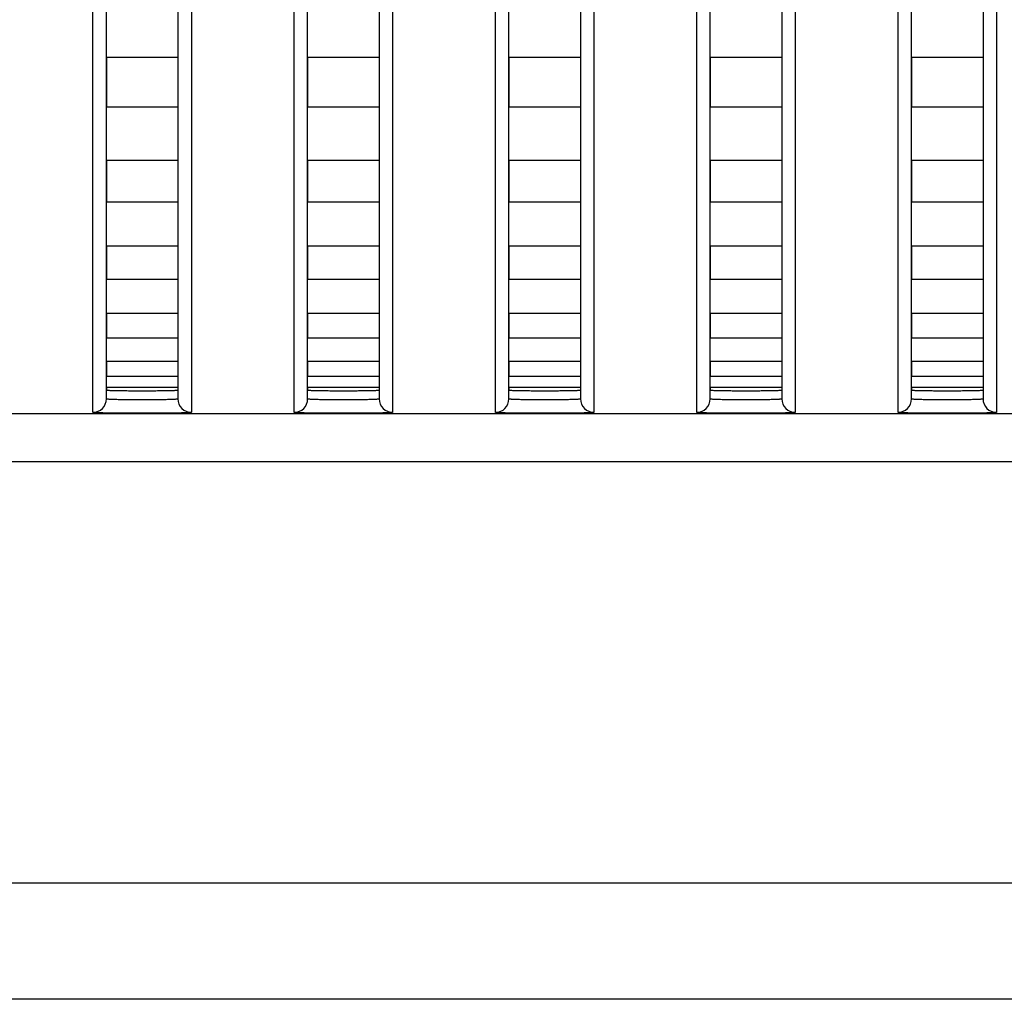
# Model space of a CAD drawing. Header units: millimetres. Extents: x -6054 to 364, y -1866 to 3094.
# Tile 325 of 360: x -3421 to -3399, y 1471 to 1493. Entities that reach past the tile are written whole.
import ezdxf

# ---------------------------------------------------------------- set-up
doc = ezdxf.new("R2010")
doc.units = ezdxf.units.MM
doc.header["$LTSCALE"] = 65.395
doc.layers.get('0').update_dxf_attribs({"linetype": 'CONTINUOUS'})

msp = doc.modelspace()

# ---------------------------------------------------------------- linework, layer by layer
at = {"linetype": 'Continuous'}
for p, q in [((-3419.223, 1484.478), (-3419.223, 1514.359)), ((-3417.623, 1514.359), (-3417.623, 1484.478)), ((-3414.723, 1484.478), (-3414.723, 1514.359)), ((-3413.123, 1514.359), (-3413.123, 1484.478)), ((-3410.223, 1484.478), (-3410.223, 1514.359)), ((-3408.623, 1514.359), (-3408.623, 1484.478)), ((-3405.723, 1484.478), (-3405.723, 1514.359)), ((-3404.123, 1514.359), (-3404.123, 1484.478)), ((-3401.223, 1484.478), (-3401.223, 1514.359)), ((-3399.623, 1514.359), (-3399.623, 1484.478)), ((-3419.523, 1484.178), (-3419.523, 1513.867)), ((-3417.323, 1513.867), (-3417.323, 1484.178)), ((-3415.023, 1484.178), (-3415.023, 1513.867)), ((-3412.823, 1513.867), (-3412.823, 1484.178)), ((-3410.523, 1484.178), (-3410.523, 1513.867)), ((-3408.323, 1513.867), (-3408.323, 1484.178)), ((-3406.023, 1484.178), (-3406.023, 1513.867)), ((-3403.823, 1513.867), (-3403.823, 1484.178)), ((-3401.523, 1484.178), (-3401.523, 1513.867)), ((-3399.323, 1513.867), (-3399.323, 1484.178)), ((-3417.623, 1492.112), (-3419.223, 1492.112)), ((-3417.623, 1492.112), (-3419.223, 1492.112)), ((-3419.223, 1492.112), (-3419.223, 1491.001)), ((-3419.223, 1492.112), (-3419.223, 1491.001)), ((-3417.623, 1492.112), (-3417.623, 1491.001)), ((-3417.623, 1492.112), (-3417.623, 1491.001)), ((-3413.123, 1492.112), (-3414.723, 1492.112)), ((-3413.123, 1492.112), (-3414.723, 1492.112)), ((-3414.723, 1492.112), (-3414.723, 1491.001)), ((-3414.723, 1492.112), (-3414.723, 1491.001)), ((-3413.123, 1492.112), (-3413.123, 1491.001)), ((-3413.123, 1492.112), (-3413.123, 1491.001)), ((-3408.623, 1492.112), (-3410.223, 1492.112)), ((-3408.623, 1492.112), (-3410.223, 1492.112)), ((-3410.223, 1492.112), (-3410.223, 1491.001)), ((-3410.223, 1492.112), (-3410.223, 1491.001)), ((-3408.623, 1492.112), (-3408.623, 1491.001)), ((-3408.623, 1492.112), (-3408.623, 1491.001)), ((-3404.123, 1492.112), (-3405.723, 1492.112)), ((-3404.123, 1492.112), (-3405.723, 1492.112)), ((-3405.723, 1492.112), (-3405.723, 1491.001)), ((-3405.723, 1492.112), (-3405.723, 1491.001)), ((-3404.123, 1492.112), (-3404.123, 1491.001)), ((-3404.123, 1492.112), (-3404.123, 1491.001)), ((-3399.623, 1492.112), (-3401.223, 1492.112)), ((-3399.623, 1492.112), (-3401.223, 1492.112)), ((-3401.223, 1492.112), (-3401.223, 1491.001)), ((-3401.223, 1492.112), (-3401.223, 1491.001)), ((-3399.623, 1492.112), (-3399.623, 1491.001)), ((-3399.623, 1492.112), (-3399.623, 1491.001)), ((-3417.623, 1491.001), (-3419.223, 1491.001)), ((-3417.623, 1491.001), (-3419.223, 1491.001)), ((-3413.123, 1491.001), (-3414.723, 1491.001)), ((-3413.123, 1491.001), (-3414.723, 1491.001)), ((-3408.623, 1491.001), (-3410.223, 1491.001)), ((-3408.623, 1491.001), (-3410.223, 1491.001)), ((-3404.123, 1491.001), (-3405.723, 1491.001)), ((-3404.123, 1491.001), (-3405.723, 1491.001)), ((-3399.623, 1491.001), (-3401.223, 1491.001)), ((-3399.623, 1491.001), (-3401.223, 1491.001)), ((-3417.623, 1489.808), (-3419.223, 1489.808)), ((-3417.623, 1489.808), (-3419.223, 1489.808)), ((-3419.223, 1489.808), (-3419.223, 1488.875)), ((-3419.223, 1489.808), (-3419.223, 1488.875)), ((-3417.623, 1489.808), (-3417.623, 1488.875)), ((-3417.623, 1489.808), (-3417.623, 1488.875)), ((-3413.123, 1489.808), (-3414.723, 1489.808)), ((-3413.123, 1489.808), (-3414.723, 1489.808)), ((-3414.723, 1489.808), (-3414.723, 1488.875)), ((-3414.723, 1489.808), (-3414.723, 1488.875)), ((-3413.123, 1489.808), (-3413.123, 1488.875)), ((-3413.123, 1489.808), (-3413.123, 1488.875)), ((-3408.623, 1489.808), (-3410.223, 1489.808)), ((-3408.623, 1489.808), (-3410.223, 1489.808)), ((-3410.223, 1489.808), (-3410.223, 1488.875)), ((-3410.223, 1489.808), (-3410.223, 1488.875)), ((-3408.623, 1489.808), (-3408.623, 1488.875)), ((-3408.623, 1489.808), (-3408.623, 1488.875)), ((-3404.123, 1489.808), (-3405.723, 1489.808)), ((-3404.123, 1489.808), (-3405.723, 1489.808)), ((-3405.723, 1489.808), (-3405.723, 1488.875)), ((-3405.723, 1489.808), (-3405.723, 1488.875)), ((-3404.123, 1489.808), (-3404.123, 1488.875)), ((-3404.123, 1489.808), (-3404.123, 1488.875)), ((-3399.623, 1489.808), (-3401.223, 1489.808)), ((-3399.623, 1489.808), (-3401.223, 1489.808)), ((-3401.223, 1489.808), (-3401.223, 1488.875)), ((-3401.223, 1489.808), (-3401.223, 1488.875)), ((-3399.623, 1489.808), (-3399.623, 1488.875)), ((-3399.623, 1489.808), (-3399.623, 1488.875)), ((-3417.623, 1488.875), (-3419.223, 1488.875)), ((-3417.623, 1488.875), (-3419.223, 1488.875)), ((-3413.123, 1488.875), (-3414.723, 1488.875)), ((-3413.123, 1488.875), (-3414.723, 1488.875)), ((-3408.623, 1488.875), (-3410.223, 1488.875)), ((-3408.623, 1488.875), (-3410.223, 1488.875)), ((-3404.123, 1488.875), (-3405.723, 1488.875)), ((-3404.123, 1488.875), (-3405.723, 1488.875)), ((-3399.623, 1488.875), (-3401.223, 1488.875)), ((-3399.623, 1488.875), (-3401.223, 1488.875)), ((-3417.623, 1487.894), (-3419.223, 1487.894)), ((-3417.623, 1487.894), (-3419.223, 1487.894)), ((-3419.223, 1487.894), (-3419.223, 1487.148)), ((-3419.223, 1487.894), (-3419.223, 1487.148)), ((-3417.623, 1487.894), (-3417.623, 1487.148)), ((-3417.623, 1487.894), (-3417.623, 1487.148)), ((-3413.123, 1487.894), (-3414.723, 1487.894)), ((-3413.123, 1487.894), (-3414.723, 1487.894)), ((-3414.723, 1487.894), (-3414.723, 1487.148)), ((-3414.723, 1487.894), (-3414.723, 1487.148)), ((-3413.123, 1487.894), (-3413.123, 1487.148)), ((-3413.123, 1487.894), (-3413.123, 1487.148)), ((-3408.623, 1487.894), (-3410.223, 1487.894)), ((-3408.623, 1487.894), (-3410.223, 1487.894)), ((-3410.223, 1487.894), (-3410.223, 1487.148)), ((-3410.223, 1487.894), (-3410.223, 1487.148)), ((-3408.623, 1487.894), (-3408.623, 1487.148)), ((-3408.623, 1487.894), (-3408.623, 1487.148)), ((-3404.123, 1487.894), (-3405.723, 1487.894)), ((-3404.123, 1487.894), (-3405.723, 1487.894)), ((-3405.723, 1487.894), (-3405.723, 1487.148)), ((-3405.723, 1487.894), (-3405.723, 1487.148)), ((-3404.123, 1487.894), (-3404.123, 1487.148)), ((-3404.123, 1487.894), (-3404.123, 1487.148)), ((-3399.623, 1487.894), (-3401.223, 1487.894)), ((-3399.623, 1487.894), (-3401.223, 1487.894)), ((-3401.223, 1487.894), (-3401.223, 1487.148)), ((-3401.223, 1487.894), (-3401.223, 1487.148)), ((-3399.623, 1487.894), (-3399.623, 1487.148)), ((-3399.623, 1487.894), (-3399.623, 1487.148)), ((-3417.623, 1487.148), (-3419.223, 1487.148)), ((-3417.623, 1487.148), (-3419.223, 1487.148)), ((-3413.123, 1487.148), (-3414.723, 1487.148)), ((-3413.123, 1487.148), (-3414.723, 1487.148)), ((-3408.623, 1487.148), (-3410.223, 1487.148)), ((-3408.623, 1487.148), (-3410.223, 1487.148)), ((-3404.123, 1487.148), (-3405.723, 1487.148)), ((-3404.123, 1487.148), (-3405.723, 1487.148)), ((-3399.623, 1487.148), (-3401.223, 1487.148)), ((-3399.623, 1487.148), (-3401.223, 1487.148)), ((-3417.623, 1486.389), (-3419.223, 1486.389)), ((-3417.623, 1486.389), (-3419.223, 1486.389)), ((-3419.223, 1486.389), (-3419.223, 1485.837)), ((-3419.223, 1486.389), (-3419.223, 1485.837)), ((-3417.623, 1486.389), (-3417.623, 1485.837)), ((-3417.623, 1486.389), (-3417.623, 1485.837)), ((-3413.123, 1486.389), (-3414.723, 1486.389)), ((-3413.123, 1486.389), (-3414.723, 1486.389)), ((-3414.723, 1486.389), (-3414.723, 1485.837)), ((-3414.723, 1486.389), (-3414.723, 1485.837)), ((-3413.123, 1486.389), (-3413.123, 1485.837)), ((-3413.123, 1486.389), (-3413.123, 1485.837)), ((-3408.623, 1486.389), (-3410.223, 1486.389)), ((-3408.623, 1486.389), (-3410.223, 1486.389)), ((-3410.223, 1486.389), (-3410.223, 1485.837)), ((-3410.223, 1486.389), (-3410.223, 1485.837)), ((-3408.623, 1486.389), (-3408.623, 1485.837)), ((-3408.623, 1486.389), (-3408.623, 1485.837)), ((-3404.123, 1486.389), (-3405.723, 1486.389)), ((-3404.123, 1486.389), (-3405.723, 1486.389)), ((-3405.723, 1486.389), (-3405.723, 1485.837)), ((-3405.723, 1486.389), (-3405.723, 1485.837)), ((-3404.123, 1486.389), (-3404.123, 1485.837)), ((-3404.123, 1486.389), (-3404.123, 1485.837)), ((-3399.623, 1486.389), (-3401.223, 1486.389)), ((-3399.623, 1486.389), (-3401.223, 1486.389)), ((-3401.223, 1486.389), (-3401.223, 1485.837)), ((-3401.223, 1486.389), (-3401.223, 1485.837)), ((-3399.623, 1486.389), (-3399.623, 1485.837)), ((-3399.623, 1486.389), (-3399.623, 1485.837)), ((-3417.623, 1485.837), (-3419.223, 1485.837)), ((-3417.623, 1485.837), (-3419.223, 1485.837)), ((-3413.123, 1485.837), (-3414.723, 1485.837)), ((-3413.123, 1485.837), (-3414.723, 1485.837)), ((-3408.623, 1485.837), (-3410.223, 1485.837)), ((-3408.623, 1485.837), (-3410.223, 1485.837)), ((-3404.123, 1485.837), (-3405.723, 1485.837)), ((-3404.123, 1485.837), (-3405.723, 1485.837)), ((-3399.623, 1485.837), (-3401.223, 1485.837)), ((-3399.623, 1485.837), (-3401.223, 1485.837)), ((-3417.623, 1485.315), (-3419.223, 1485.315)), ((-3417.623, 1485.315), (-3419.223, 1485.315)), ((-3419.223, 1485.315), (-3419.223, 1484.98)), ((-3419.223, 1485.315), (-3419.223, 1484.98)), ((-3417.623, 1485.315), (-3417.623, 1484.98)), ((-3417.623, 1485.315), (-3417.623, 1484.98)), ((-3413.123, 1485.315), (-3414.723, 1485.315)), ((-3413.123, 1485.315), (-3414.723, 1485.315)), ((-3414.723, 1485.315), (-3414.723, 1484.98)), ((-3414.723, 1485.315), (-3414.723, 1484.98)), ((-3413.123, 1485.315), (-3413.123, 1484.98)), ((-3413.123, 1485.315), (-3413.123, 1484.98)), ((-3408.623, 1485.315), (-3410.223, 1485.315)), ((-3408.623, 1485.315), (-3410.223, 1485.315)), ((-3410.223, 1485.315), (-3410.223, 1484.98)), ((-3410.223, 1485.315), (-3410.223, 1484.98)), ((-3408.623, 1485.315), (-3408.623, 1484.98)), ((-3408.623, 1485.315), (-3408.623, 1484.98)), ((-3404.123, 1485.315), (-3405.723, 1485.315)), ((-3404.123, 1485.315), (-3405.723, 1485.315)), ((-3405.723, 1485.315), (-3405.723, 1484.98)), ((-3405.723, 1485.315), (-3405.723, 1484.98)), ((-3404.123, 1485.315), (-3404.123, 1484.98)), ((-3404.123, 1485.315), (-3404.123, 1484.98)), ((-3399.623, 1485.315), (-3401.223, 1485.315)), ((-3399.623, 1485.315), (-3401.223, 1485.315)), ((-3401.223, 1485.315), (-3401.223, 1484.98)), ((-3401.223, 1485.315), (-3401.223, 1484.98)), ((-3399.623, 1485.315), (-3399.623, 1484.98)), ((-3399.623, 1485.315), (-3399.623, 1484.98)), ((-3417.623, 1484.98), (-3419.223, 1484.98)), ((-3417.623, 1484.98), (-3419.223, 1484.98)), ((-3413.123, 1484.98), (-3414.723, 1484.98)), ((-3413.123, 1484.98), (-3414.723, 1484.98)), ((-3408.623, 1484.98), (-3410.223, 1484.98)), ((-3408.623, 1484.98), (-3410.223, 1484.98)), ((-3404.123, 1484.98), (-3405.723, 1484.98)), ((-3404.123, 1484.98), (-3405.723, 1484.98)), ((-3399.623, 1484.98), (-3401.223, 1484.98)), ((-3399.623, 1484.98), (-3401.223, 1484.98)), ((-3417.623, 1484.731), (-3419.223, 1484.731)), ((-3417.623, 1484.731), (-3419.223, 1484.731)), ((-3419.223, 1484.731), (-3419.223, 1484.678)), ((-3419.223, 1484.731), (-3419.223, 1484.678)), ((-3417.623, 1484.731), (-3417.623, 1484.678)), ((-3417.623, 1484.731), (-3417.623, 1484.678)), ((-3413.123, 1484.731), (-3414.723, 1484.731)), ((-3413.123, 1484.731), (-3414.723, 1484.731)), ((-3414.723, 1484.731), (-3414.723, 1484.678)), ((-3414.723, 1484.731), (-3414.723, 1484.678)), ((-3413.123, 1484.731), (-3413.123, 1484.678)), ((-3413.123, 1484.731), (-3413.123, 1484.678)), ((-3408.623, 1484.731), (-3410.223, 1484.731)), ((-3408.623, 1484.731), (-3410.223, 1484.731)), ((-3410.223, 1484.731), (-3410.223, 1484.678)), ((-3410.223, 1484.731), (-3410.223, 1484.678)), ((-3408.623, 1484.731), (-3408.623, 1484.678)), ((-3408.623, 1484.731), (-3408.623, 1484.678)), ((-3404.123, 1484.731), (-3405.723, 1484.731)), ((-3404.123, 1484.731), (-3405.723, 1484.731)), ((-3405.723, 1484.731), (-3405.723, 1484.678)), ((-3405.723, 1484.731), (-3405.723, 1484.678)), ((-3404.123, 1484.731), (-3404.123, 1484.678)), ((-3404.123, 1484.731), (-3404.123, 1484.678)), ((-3399.623, 1484.731), (-3401.223, 1484.731)), ((-3399.623, 1484.731), (-3401.223, 1484.731)), ((-3401.223, 1484.731), (-3401.223, 1484.678)), ((-3401.223, 1484.731), (-3401.223, 1484.678)), ((-3399.623, 1484.731), (-3399.623, 1484.678)), ((-3399.623, 1484.731), (-3399.623, 1484.678)), ((-4432.673, 1484.154), (-3353.673, 1484.154)), ((-3342.59, 1483.071), (-3436.595, 1483.071)), ((-3398.973, 1473.648), (-3434.07, 1473.648)), ((-3398.973, 1471.054), (-3434.07, 1471.054))]:
    msp.add_line(p, q, dxfattribs=at)
for centre, start, end in [((-3419.523, 1484.478), 269.9896, 359.9896), ((-3417.323, 1484.478), 180.0104, 270.0104), ((-3415.023, 1484.478), 269.9896, 359.9896), ((-3412.823, 1484.478), 180.0104, 270.0104), ((-3410.523, 1484.478), 269.9896, 359.9896), ((-3408.323, 1484.478), 180.0104, 270.0104), ((-3406.023, 1484.478), 269.9896, 359.9896), ((-3403.823, 1484.478), 180.0104, 270.0104), ((-3401.523, 1484.478), 269.9896, 359.9896), ((-3399.323, 1484.478), 180.0104, 270.0104)]:
    msp.add_arc(centre, 0.3, start, end, dxfattribs=at)
for points, knots in [([(-3419.223, 1484.678), (-3419.223, 1484.676), (-3419.216, 1484.675), (-3419.206, 1484.673), (-3419.186, 1484.672), (-3419.16, 1484.67), (-3419.126, 1484.668), (-3419.069, 1484.667), (-3418.982, 1484.665), (-3418.862, 1484.663), (-3418.725, 1484.662), (-3418.577, 1484.661), (-3418.423, 1484.661), (-3418.269, 1484.661), (-3418.121, 1484.662), (-3417.984, 1484.663), (-3417.865, 1484.665), (-3417.778, 1484.667), (-3417.72, 1484.668), (-3417.686, 1484.67), (-3417.66, 1484.672), (-3417.64, 1484.673), (-3417.631, 1484.675), (-3417.623, 1484.676), (-3417.623, 1484.678)], [0, 0, 0, 0, 0.002721, 0.01001, 0.021969, 0.038509, 0.059481, 0.084689, 0.146812, 0.222502, 0.308855, 0.402555, 0.5, 0.597445, 0.691145, 0.777498, 0.853188, 0.915311, 0.940519, 0.961491, 0.978031, 0.98999, 0.997279, 1, 1, 1, 1]), ([(-3419.223, 1484.678), (-3419.223, 1484.676), (-3419.216, 1484.675), (-3419.206, 1484.673), (-3419.186, 1484.672), (-3419.16, 1484.67), (-3419.126, 1484.668), (-3419.069, 1484.667), (-3418.982, 1484.665), (-3418.862, 1484.663), (-3418.725, 1484.662), (-3418.577, 1484.661), (-3418.423, 1484.661), (-3418.269, 1484.661), (-3418.121, 1484.662), (-3417.984, 1484.663), (-3417.865, 1484.665), (-3417.778, 1484.667), (-3417.72, 1484.668), (-3417.686, 1484.67), (-3417.66, 1484.672), (-3417.64, 1484.673), (-3417.631, 1484.675), (-3417.623, 1484.676), (-3417.623, 1484.678)], [0, 0, 0, 0, 0.002721, 0.01001, 0.021969, 0.038509, 0.059481, 0.084689, 0.146812, 0.222502, 0.308855, 0.402555, 0.5, 0.597445, 0.691145, 0.777498, 0.853188, 0.915311, 0.940519, 0.961491, 0.978031, 0.98999, 0.997279, 1, 1, 1, 1]), ([(-3419.223, 1484.678), (-3419.223, 1484.676), (-3419.216, 1484.675), (-3419.206, 1484.673), (-3419.186, 1484.672), (-3419.16, 1484.67), (-3419.126, 1484.668), (-3419.069, 1484.667), (-3418.982, 1484.665), (-3418.862, 1484.663), (-3418.725, 1484.662), (-3418.577, 1484.661), (-3418.423, 1484.661), (-3418.269, 1484.661), (-3418.121, 1484.662), (-3417.984, 1484.663), (-3417.865, 1484.665), (-3417.778, 1484.667), (-3417.72, 1484.668), (-3417.686, 1484.67), (-3417.66, 1484.672), (-3417.64, 1484.673), (-3417.631, 1484.675), (-3417.623, 1484.676), (-3417.623, 1484.678)], [0, 0, 0, 0, 0.002721, 0.01001, 0.021969, 0.038509, 0.059481, 0.084689, 0.146812, 0.222502, 0.308855, 0.402555, 0.5, 0.597445, 0.691145, 0.777498, 0.853188, 0.915311, 0.940519, 0.961491, 0.978031, 0.98999, 0.997279, 1, 1, 1, 1]), ([(-3414.723, 1484.678), (-3414.723, 1484.676), (-3414.716, 1484.675), (-3414.706, 1484.673), (-3414.686, 1484.672), (-3414.66, 1484.67), (-3414.626, 1484.668), (-3414.569, 1484.667), (-3414.482, 1484.665), (-3414.362, 1484.663), (-3414.225, 1484.662), (-3414.077, 1484.661), (-3413.923, 1484.661), (-3413.769, 1484.661), (-3413.621, 1484.662), (-3413.484, 1484.663), (-3413.365, 1484.665), (-3413.278, 1484.667), (-3413.22, 1484.668), (-3413.186, 1484.67), (-3413.16, 1484.672), (-3413.14, 1484.673), (-3413.131, 1484.675), (-3413.123, 1484.676), (-3413.123, 1484.678)], [0, 0, 0, 0, 0.002721, 0.01001, 0.021969, 0.038509, 0.059481, 0.084689, 0.146812, 0.222502, 0.308855, 0.402555, 0.5, 0.597445, 0.691145, 0.777498, 0.853188, 0.915311, 0.940519, 0.961491, 0.978031, 0.98999, 0.997279, 1, 1, 1, 1]), ([(-3414.723, 1484.678), (-3414.723, 1484.676), (-3414.716, 1484.675), (-3414.706, 1484.673), (-3414.686, 1484.672), (-3414.66, 1484.67), (-3414.626, 1484.668), (-3414.569, 1484.667), (-3414.482, 1484.665), (-3414.362, 1484.663), (-3414.225, 1484.662), (-3414.077, 1484.661), (-3413.923, 1484.661), (-3413.769, 1484.661), (-3413.621, 1484.662), (-3413.484, 1484.663), (-3413.365, 1484.665), (-3413.278, 1484.667), (-3413.22, 1484.668), (-3413.186, 1484.67), (-3413.16, 1484.672), (-3413.14, 1484.673), (-3413.131, 1484.675), (-3413.123, 1484.676), (-3413.123, 1484.678)], [0, 0, 0, 0, 0.002721, 0.01001, 0.021969, 0.038509, 0.059481, 0.084689, 0.146812, 0.222502, 0.308855, 0.402555, 0.5, 0.597445, 0.691145, 0.777498, 0.853188, 0.915311, 0.940519, 0.961491, 0.978031, 0.98999, 0.997279, 1, 1, 1, 1]), ([(-3414.723, 1484.678), (-3414.723, 1484.676), (-3414.716, 1484.675), (-3414.706, 1484.673), (-3414.686, 1484.672), (-3414.66, 1484.67), (-3414.626, 1484.668), (-3414.569, 1484.667), (-3414.482, 1484.665), (-3414.362, 1484.663), (-3414.225, 1484.662), (-3414.077, 1484.661), (-3413.923, 1484.661), (-3413.769, 1484.661), (-3413.621, 1484.662), (-3413.484, 1484.663), (-3413.365, 1484.665), (-3413.278, 1484.667), (-3413.22, 1484.668), (-3413.186, 1484.67), (-3413.16, 1484.672), (-3413.14, 1484.673), (-3413.131, 1484.675), (-3413.123, 1484.676), (-3413.123, 1484.678)], [0, 0, 0, 0, 0.002721, 0.01001, 0.021969, 0.038509, 0.059481, 0.084689, 0.146812, 0.222502, 0.308855, 0.402555, 0.5, 0.597445, 0.691145, 0.777498, 0.853188, 0.915311, 0.940519, 0.961491, 0.978031, 0.98999, 0.997279, 1, 1, 1, 1]), ([(-3410.223, 1484.678), (-3410.223, 1484.676), (-3410.216, 1484.675), (-3410.206, 1484.673), (-3410.186, 1484.672), (-3410.16, 1484.67), (-3410.126, 1484.668), (-3410.069, 1484.667), (-3409.982, 1484.665), (-3409.862, 1484.663), (-3409.725, 1484.662), (-3409.577, 1484.661), (-3409.423, 1484.661), (-3409.269, 1484.661), (-3409.121, 1484.662), (-3408.984, 1484.663), (-3408.865, 1484.665), (-3408.778, 1484.667), (-3408.72, 1484.668), (-3408.686, 1484.67), (-3408.66, 1484.672), (-3408.64, 1484.673), (-3408.631, 1484.675), (-3408.623, 1484.676), (-3408.623, 1484.678)], [0, 0, 0, 0, 0.002721, 0.01001, 0.021969, 0.038509, 0.059481, 0.084689, 0.146812, 0.222502, 0.308855, 0.402555, 0.5, 0.597445, 0.691145, 0.777498, 0.853188, 0.915311, 0.940519, 0.961491, 0.978031, 0.98999, 0.997279, 1, 1, 1, 1]), ([(-3410.223, 1484.678), (-3410.223, 1484.676), (-3410.216, 1484.675), (-3410.206, 1484.673), (-3410.186, 1484.672), (-3410.16, 1484.67), (-3410.126, 1484.668), (-3410.069, 1484.667), (-3409.982, 1484.665), (-3409.862, 1484.663), (-3409.725, 1484.662), (-3409.577, 1484.661), (-3409.423, 1484.661), (-3409.269, 1484.661), (-3409.121, 1484.662), (-3408.984, 1484.663), (-3408.865, 1484.665), (-3408.778, 1484.667), (-3408.72, 1484.668), (-3408.686, 1484.67), (-3408.66, 1484.672), (-3408.64, 1484.673), (-3408.631, 1484.675), (-3408.623, 1484.676), (-3408.623, 1484.678)], [0, 0, 0, 0, 0.002721, 0.01001, 0.021969, 0.038509, 0.059481, 0.084689, 0.146812, 0.222502, 0.308855, 0.402555, 0.5, 0.597445, 0.691145, 0.777498, 0.853188, 0.915311, 0.940519, 0.961491, 0.978031, 0.98999, 0.997279, 1, 1, 1, 1]), ([(-3410.223, 1484.678), (-3410.223, 1484.676), (-3410.216, 1484.675), (-3410.206, 1484.673), (-3410.186, 1484.672), (-3410.16, 1484.67), (-3410.126, 1484.668), (-3410.069, 1484.667), (-3409.982, 1484.665), (-3409.862, 1484.663), (-3409.725, 1484.662), (-3409.577, 1484.661), (-3409.423, 1484.661), (-3409.269, 1484.661), (-3409.121, 1484.662), (-3408.984, 1484.663), (-3408.865, 1484.665), (-3408.778, 1484.667), (-3408.72, 1484.668), (-3408.686, 1484.67), (-3408.66, 1484.672), (-3408.64, 1484.673), (-3408.631, 1484.675), (-3408.623, 1484.676), (-3408.623, 1484.678)], [0, 0, 0, 0, 0.002721, 0.01001, 0.021969, 0.038509, 0.059481, 0.084689, 0.146812, 0.222502, 0.308855, 0.402555, 0.5, 0.597445, 0.691145, 0.777498, 0.853188, 0.915311, 0.940519, 0.961491, 0.978031, 0.98999, 0.997279, 1, 1, 1, 1]), ([(-3405.723, 1484.678), (-3405.723, 1484.676), (-3405.716, 1484.675), (-3405.706, 1484.673), (-3405.686, 1484.672), (-3405.66, 1484.67), (-3405.626, 1484.668), (-3405.569, 1484.667), (-3405.482, 1484.665), (-3405.362, 1484.663), (-3405.225, 1484.662), (-3405.077, 1484.661), (-3404.923, 1484.661), (-3404.769, 1484.661), (-3404.621, 1484.662), (-3404.484, 1484.663), (-3404.365, 1484.665), (-3404.278, 1484.667), (-3404.22, 1484.668), (-3404.186, 1484.67), (-3404.16, 1484.672), (-3404.14, 1484.673), (-3404.131, 1484.675), (-3404.123, 1484.676), (-3404.123, 1484.678)], [0, 0, 0, 0, 0.002721, 0.01001, 0.021969, 0.038509, 0.059481, 0.084689, 0.146812, 0.222502, 0.308855, 0.402555, 0.5, 0.597445, 0.691145, 0.777498, 0.853188, 0.915311, 0.940519, 0.961491, 0.978031, 0.98999, 0.997279, 1, 1, 1, 1]), ([(-3405.723, 1484.678), (-3405.723, 1484.676), (-3405.716, 1484.675), (-3405.706, 1484.673), (-3405.686, 1484.672), (-3405.66, 1484.67), (-3405.626, 1484.668), (-3405.569, 1484.667), (-3405.482, 1484.665), (-3405.362, 1484.663), (-3405.225, 1484.662), (-3405.077, 1484.661), (-3404.923, 1484.661), (-3404.769, 1484.661), (-3404.621, 1484.662), (-3404.484, 1484.663), (-3404.365, 1484.665), (-3404.278, 1484.667), (-3404.22, 1484.668), (-3404.186, 1484.67), (-3404.16, 1484.672), (-3404.14, 1484.673), (-3404.131, 1484.675), (-3404.123, 1484.676), (-3404.123, 1484.678)], [0, 0, 0, 0, 0.002721, 0.01001, 0.021969, 0.038509, 0.059481, 0.084689, 0.146812, 0.222502, 0.308855, 0.402555, 0.5, 0.597445, 0.691145, 0.777498, 0.853188, 0.915311, 0.940519, 0.961491, 0.978031, 0.98999, 0.997279, 1, 1, 1, 1]), ([(-3405.723, 1484.678), (-3405.723, 1484.676), (-3405.716, 1484.675), (-3405.706, 1484.673), (-3405.686, 1484.672), (-3405.66, 1484.67), (-3405.626, 1484.668), (-3405.569, 1484.667), (-3405.482, 1484.665), (-3405.362, 1484.663), (-3405.225, 1484.662), (-3405.077, 1484.661), (-3404.923, 1484.661), (-3404.769, 1484.661), (-3404.621, 1484.662), (-3404.484, 1484.663), (-3404.365, 1484.665), (-3404.278, 1484.667), (-3404.22, 1484.668), (-3404.186, 1484.67), (-3404.16, 1484.672), (-3404.14, 1484.673), (-3404.131, 1484.675), (-3404.123, 1484.676), (-3404.123, 1484.678)], [0, 0, 0, 0, 0.002721, 0.01001, 0.021969, 0.038509, 0.059481, 0.084689, 0.146812, 0.222502, 0.308855, 0.402555, 0.5, 0.597445, 0.691145, 0.777498, 0.853188, 0.915311, 0.940519, 0.961491, 0.978031, 0.98999, 0.997279, 1, 1, 1, 1]), ([(-3401.223, 1484.678), (-3401.223, 1484.676), (-3401.216, 1484.675), (-3401.206, 1484.673), (-3401.186, 1484.672), (-3401.16, 1484.67), (-3401.126, 1484.668), (-3401.069, 1484.667), (-3400.982, 1484.665), (-3400.862, 1484.663), (-3400.725, 1484.662), (-3400.577, 1484.661), (-3400.423, 1484.661), (-3400.269, 1484.661), (-3400.121, 1484.662), (-3399.984, 1484.663), (-3399.865, 1484.665), (-3399.778, 1484.667), (-3399.72, 1484.668), (-3399.686, 1484.67), (-3399.66, 1484.672), (-3399.64, 1484.673), (-3399.631, 1484.675), (-3399.623, 1484.676), (-3399.623, 1484.678)], [0, 0, 0, 0, 0.002721, 0.01001, 0.021969, 0.038509, 0.059481, 0.084689, 0.146812, 0.222502, 0.308855, 0.402555, 0.5, 0.597445, 0.691145, 0.777498, 0.853188, 0.915311, 0.940519, 0.961491, 0.978031, 0.98999, 0.997279, 1, 1, 1, 1]), ([(-3401.223, 1484.678), (-3401.223, 1484.676), (-3401.216, 1484.675), (-3401.206, 1484.673), (-3401.186, 1484.672), (-3401.16, 1484.67), (-3401.126, 1484.668), (-3401.069, 1484.667), (-3400.982, 1484.665), (-3400.862, 1484.663), (-3400.725, 1484.662), (-3400.577, 1484.661), (-3400.423, 1484.661), (-3400.269, 1484.661), (-3400.121, 1484.662), (-3399.984, 1484.663), (-3399.865, 1484.665), (-3399.778, 1484.667), (-3399.72, 1484.668), (-3399.686, 1484.67), (-3399.66, 1484.672), (-3399.64, 1484.673), (-3399.631, 1484.675), (-3399.623, 1484.676), (-3399.623, 1484.678)], [0, 0, 0, 0, 0.002721, 0.01001, 0.021969, 0.038509, 0.059481, 0.084689, 0.146812, 0.222502, 0.308855, 0.402555, 0.5, 0.597445, 0.691145, 0.777498, 0.853188, 0.915311, 0.940519, 0.961491, 0.978031, 0.98999, 0.997279, 1, 1, 1, 1]), ([(-3401.223, 1484.678), (-3401.223, 1484.676), (-3401.216, 1484.675), (-3401.206, 1484.673), (-3401.186, 1484.672), (-3401.16, 1484.67), (-3401.126, 1484.668), (-3401.069, 1484.667), (-3400.982, 1484.665), (-3400.862, 1484.663), (-3400.725, 1484.662), (-3400.577, 1484.661), (-3400.423, 1484.661), (-3400.269, 1484.661), (-3400.121, 1484.662), (-3399.984, 1484.663), (-3399.865, 1484.665), (-3399.778, 1484.667), (-3399.72, 1484.668), (-3399.686, 1484.67), (-3399.66, 1484.672), (-3399.64, 1484.673), (-3399.631, 1484.675), (-3399.623, 1484.676), (-3399.623, 1484.678)], [0, 0, 0, 0, 0.002721, 0.01001, 0.021969, 0.038509, 0.059481, 0.084689, 0.146812, 0.222502, 0.308855, 0.402555, 0.5, 0.597445, 0.691145, 0.777498, 0.853188, 0.915311, 0.940519, 0.961491, 0.978031, 0.98999, 0.997279, 1, 1, 1, 1]), ([(-3417.623, 1484.478), (-3417.623, 1484.476), (-3417.63, 1484.474), (-3417.64, 1484.472), (-3417.66, 1484.47), (-3417.7, 1484.467), (-3417.767, 1484.464), (-3417.865, 1484.461), (-3417.984, 1484.459), (-3418.121, 1484.458), (-3418.269, 1484.457), (-3418.423, 1484.457), (-3418.577, 1484.457), (-3418.725, 1484.458), (-3418.862, 1484.459), (-3418.982, 1484.461), (-3419.08, 1484.464), (-3419.147, 1484.467), (-3419.186, 1484.47), (-3419.206, 1484.472), (-3419.216, 1484.474), (-3419.223, 1484.476), (-3419.223, 1484.478)], [0, 0, 0, 0, 0.002976, 0.01034, 0.022326, 0.038871, 0.085025, 0.147098, 0.222725, 0.309008, 0.402632, 0.499999, 0.597367, 0.690991, 0.777274, 0.852901, 0.914974, 0.961128, 0.977674, 0.98966, 0.997024, 1, 1, 1, 1]), ([(-3413.123, 1484.478), (-3413.123, 1484.476), (-3413.13, 1484.474), (-3413.14, 1484.472), (-3413.16, 1484.47), (-3413.2, 1484.467), (-3413.267, 1484.464), (-3413.365, 1484.461), (-3413.484, 1484.459), (-3413.621, 1484.458), (-3413.769, 1484.457), (-3413.923, 1484.457), (-3414.077, 1484.457), (-3414.225, 1484.458), (-3414.362, 1484.459), (-3414.482, 1484.461), (-3414.58, 1484.464), (-3414.647, 1484.467), (-3414.686, 1484.47), (-3414.706, 1484.472), (-3414.716, 1484.474), (-3414.723, 1484.476), (-3414.723, 1484.478)], [0, 0, 0, 0, 0.002976, 0.01034, 0.022326, 0.038871, 0.085025, 0.147098, 0.222725, 0.309008, 0.402632, 0.499999, 0.597367, 0.690991, 0.777274, 0.852901, 0.914974, 0.961128, 0.977674, 0.98966, 0.997024, 1, 1, 1, 1]), ([(-3408.623, 1484.478), (-3408.623, 1484.476), (-3408.63, 1484.474), (-3408.64, 1484.472), (-3408.66, 1484.47), (-3408.7, 1484.467), (-3408.767, 1484.464), (-3408.865, 1484.461), (-3408.984, 1484.459), (-3409.121, 1484.458), (-3409.269, 1484.457), (-3409.423, 1484.457), (-3409.577, 1484.457), (-3409.725, 1484.458), (-3409.862, 1484.459), (-3409.982, 1484.461), (-3410.08, 1484.464), (-3410.147, 1484.467), (-3410.186, 1484.47), (-3410.206, 1484.472), (-3410.216, 1484.474), (-3410.223, 1484.476), (-3410.223, 1484.478)], [0, 0, 0, 0, 0.002976, 0.01034, 0.022326, 0.038871, 0.085025, 0.147098, 0.222725, 0.309008, 0.402632, 0.499999, 0.597367, 0.690991, 0.777274, 0.852901, 0.914974, 0.961128, 0.977674, 0.98966, 0.997024, 1, 1, 1, 1]), ([(-3404.123, 1484.478), (-3404.123, 1484.476), (-3404.13, 1484.474), (-3404.14, 1484.472), (-3404.16, 1484.47), (-3404.2, 1484.467), (-3404.267, 1484.464), (-3404.365, 1484.461), (-3404.484, 1484.459), (-3404.621, 1484.458), (-3404.769, 1484.457), (-3404.923, 1484.457), (-3405.077, 1484.457), (-3405.225, 1484.458), (-3405.362, 1484.459), (-3405.482, 1484.461), (-3405.58, 1484.464), (-3405.647, 1484.467), (-3405.686, 1484.47), (-3405.706, 1484.472), (-3405.716, 1484.474), (-3405.723, 1484.476), (-3405.723, 1484.478)], [0, 0, 0, 0, 0.002976, 0.01034, 0.022326, 0.038871, 0.085025, 0.147098, 0.222725, 0.309008, 0.402632, 0.499999, 0.597367, 0.690991, 0.777274, 0.852901, 0.914974, 0.961128, 0.977674, 0.98966, 0.997024, 1, 1, 1, 1]), ([(-3399.623, 1484.478), (-3399.623, 1484.476), (-3399.63, 1484.474), (-3399.64, 1484.472), (-3399.66, 1484.47), (-3399.7, 1484.467), (-3399.767, 1484.464), (-3399.865, 1484.461), (-3399.984, 1484.459), (-3400.121, 1484.458), (-3400.269, 1484.457), (-3400.423, 1484.457), (-3400.577, 1484.457), (-3400.725, 1484.458), (-3400.862, 1484.459), (-3400.982, 1484.461), (-3401.08, 1484.464), (-3401.147, 1484.467), (-3401.186, 1484.47), (-3401.206, 1484.472), (-3401.216, 1484.474), (-3401.223, 1484.476), (-3401.223, 1484.478)], [0, 0, 0, 0, 0.002976, 0.01034, 0.022326, 0.038871, 0.085025, 0.147098, 0.222725, 0.309008, 0.402632, 0.499999, 0.597367, 0.690991, 0.777274, 0.852901, 0.914974, 0.961128, 0.977674, 0.98966, 0.997024, 1, 1, 1, 1]), ([(-3417.323, 1484.178), (-3417.323, 1484.176), (-3417.333, 1484.175), (-3417.346, 1484.172), (-3417.374, 1484.17), (-3417.41, 1484.168), (-3417.456, 1484.166), (-3417.535, 1484.163), (-3417.654, 1484.161), (-3417.819, 1484.159), (-3418.007, 1484.158), (-3418.211, 1484.157), (-3418.423, 1484.157), (-3418.635, 1484.157), (-3418.839, 1484.158), (-3419.027, 1484.159), (-3419.192, 1484.161), (-3419.311, 1484.163), (-3419.391, 1484.166), (-3419.437, 1484.168), (-3419.472, 1484.17), (-3419.5, 1484.172), (-3419.513, 1484.175), (-3419.523, 1484.176), (-3419.523, 1484.178)], [0, 0, 0, 0, 0.002716, 0.009974, 0.021884, 0.038363, 0.059267, 0.084407, 0.146421, 0.222076, 0.308492, 0.402345, 0.499999, 0.597653, 0.691507, 0.777923, 0.853578, 0.915592, 0.940732, 0.961637, 0.978116, 0.990026, 0.997284, 1, 1, 1, 1]), ([(-3412.823, 1484.178), (-3412.823, 1484.176), (-3412.833, 1484.175), (-3412.846, 1484.172), (-3412.874, 1484.17), (-3412.91, 1484.168), (-3412.956, 1484.166), (-3413.035, 1484.163), (-3413.154, 1484.161), (-3413.319, 1484.159), (-3413.507, 1484.158), (-3413.711, 1484.157), (-3413.923, 1484.157), (-3414.135, 1484.157), (-3414.339, 1484.158), (-3414.527, 1484.159), (-3414.692, 1484.161), (-3414.811, 1484.163), (-3414.891, 1484.166), (-3414.937, 1484.168), (-3414.972, 1484.17), (-3415, 1484.172), (-3415.013, 1484.175), (-3415.023, 1484.176), (-3415.023, 1484.178)], [0, 0, 0, 0, 0.002716, 0.009974, 0.021884, 0.038363, 0.059267, 0.084407, 0.146421, 0.222076, 0.308492, 0.402345, 0.499999, 0.597653, 0.691507, 0.777923, 0.853578, 0.915592, 0.940732, 0.961637, 0.978116, 0.990026, 0.997284, 1, 1, 1, 1]), ([(-3408.323, 1484.178), (-3408.323, 1484.176), (-3408.333, 1484.175), (-3408.346, 1484.172), (-3408.374, 1484.17), (-3408.41, 1484.168), (-3408.456, 1484.166), (-3408.535, 1484.163), (-3408.654, 1484.161), (-3408.819, 1484.159), (-3409.007, 1484.158), (-3409.211, 1484.157), (-3409.423, 1484.157), (-3409.635, 1484.157), (-3409.839, 1484.158), (-3410.027, 1484.159), (-3410.192, 1484.161), (-3410.311, 1484.163), (-3410.391, 1484.166), (-3410.437, 1484.168), (-3410.472, 1484.17), (-3410.5, 1484.172), (-3410.513, 1484.175), (-3410.523, 1484.176), (-3410.523, 1484.178)], [0, 0, 0, 0, 0.002716, 0.009974, 0.021884, 0.038363, 0.059267, 0.084407, 0.146421, 0.222076, 0.308492, 0.402345, 0.499999, 0.597653, 0.691507, 0.777923, 0.853578, 0.915592, 0.940732, 0.961637, 0.978116, 0.990026, 0.997284, 1, 1, 1, 1]), ([(-3403.823, 1484.178), (-3403.823, 1484.176), (-3403.833, 1484.175), (-3403.846, 1484.172), (-3403.874, 1484.17), (-3403.91, 1484.168), (-3403.956, 1484.166), (-3404.035, 1484.163), (-3404.154, 1484.161), (-3404.319, 1484.159), (-3404.507, 1484.158), (-3404.711, 1484.157), (-3404.923, 1484.157), (-3405.135, 1484.157), (-3405.339, 1484.158), (-3405.527, 1484.159), (-3405.692, 1484.161), (-3405.811, 1484.163), (-3405.891, 1484.166), (-3405.937, 1484.168), (-3405.972, 1484.17), (-3406, 1484.172), (-3406.013, 1484.175), (-3406.023, 1484.176), (-3406.023, 1484.178)], [0, 0, 0, 0, 0.002716, 0.009974, 0.021884, 0.038363, 0.059267, 0.084407, 0.146421, 0.222076, 0.308492, 0.402345, 0.499999, 0.597653, 0.691507, 0.777923, 0.853578, 0.915592, 0.940732, 0.961637, 0.978116, 0.990026, 0.997284, 1, 1, 1, 1]), ([(-3399.323, 1484.178), (-3399.323, 1484.176), (-3399.333, 1484.175), (-3399.346, 1484.172), (-3399.374, 1484.17), (-3399.41, 1484.168), (-3399.456, 1484.166), (-3399.535, 1484.163), (-3399.654, 1484.161), (-3399.819, 1484.159), (-3400.007, 1484.158), (-3400.211, 1484.157), (-3400.423, 1484.157), (-3400.635, 1484.157), (-3400.839, 1484.158), (-3401.027, 1484.159), (-3401.192, 1484.161), (-3401.311, 1484.163), (-3401.391, 1484.166), (-3401.437, 1484.168), (-3401.472, 1484.17), (-3401.5, 1484.172), (-3401.513, 1484.175), (-3401.523, 1484.176), (-3401.523, 1484.178)], [0, 0, 0, 0, 0.002716, 0.009974, 0.021884, 0.038363, 0.059267, 0.084407, 0.146421, 0.222076, 0.308492, 0.402345, 0.499999, 0.597653, 0.691507, 0.777923, 0.853578, 0.915592, 0.940732, 0.961637, 0.978116, 0.990026, 0.997284, 1, 1, 1, 1])]:
    msp.add_open_spline(points, degree=3, knots=knots, dxfattribs=at)

doc.saveas('drawing.dxf')
